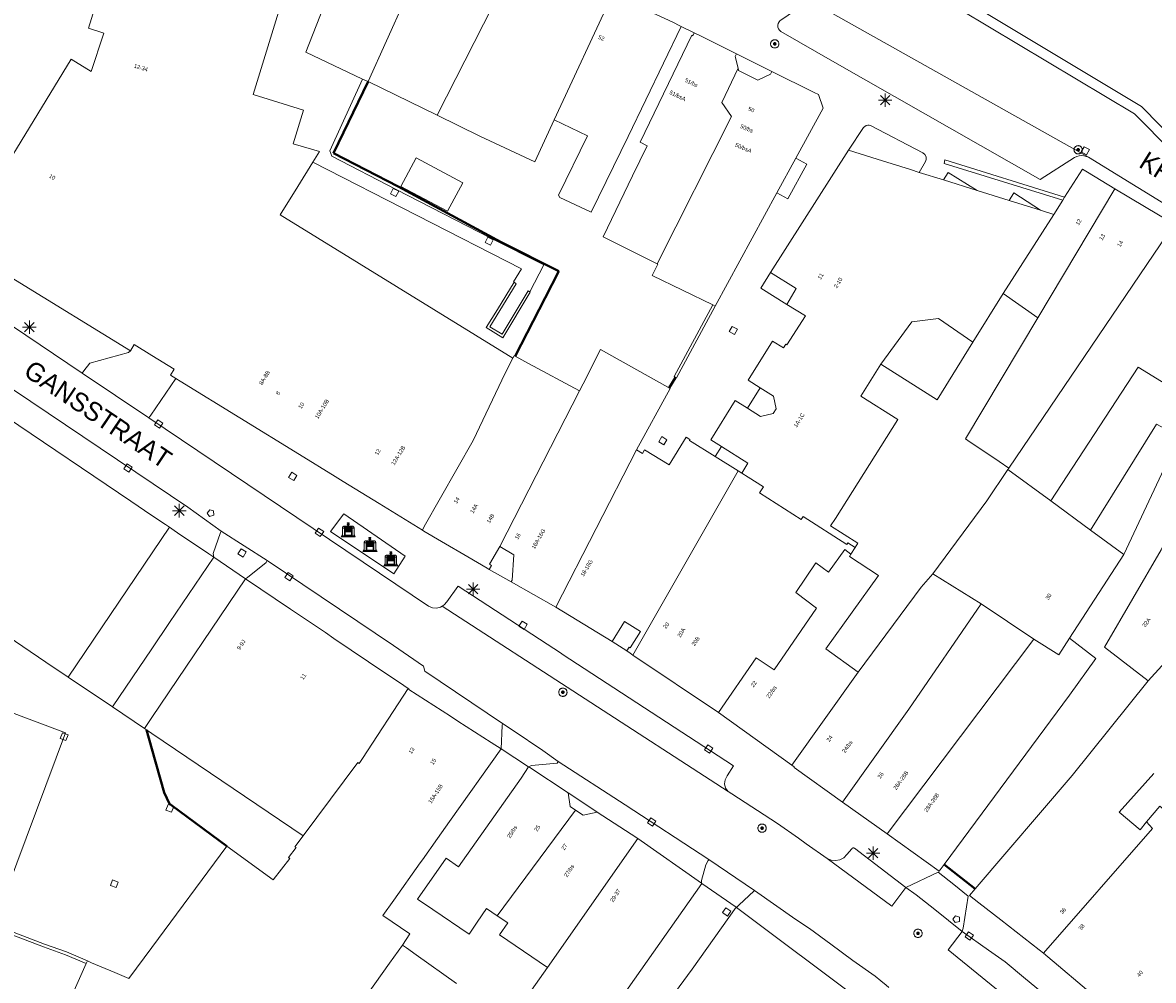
# Model space of a CAD drawing. Header units: metres. Extents: x 135779 to 137489, y 452643 to 455118.
# Tile 452 of 489: x 136990 to 137075, y 454708 to 454779. Entities that reach past the tile are written whole.
import ezdxf
from ezdxf.enums import TextEntityAlignment as Align

# ---------------------------------------------------------------- set-up
doc = ezdxf.new("R2010")
doc.units = ezdxf.units.M
doc.linetypes.add('DGN_Style_4', pattern=[89.853097, 44.898487, -22.449243, 0.056123, -22.449243])
for name, color, linetype, lineweight in [('KTop_BAK_Afval apart plaats', 96, 'Continuous', 13), ('KTop_NAR_Huisnummer (t)', 7, 'Continuous', 13), ('KTop_NAR_Huisnummer tijdelijk (t)', 7, 'Continuous', 13), ('KTop_ORL_Weg_Straatnaam (t)', 7, 'Continuous', 13), ('KTop_PAL_Lichtmast', 40, 'Continuous', 13), ('KTop_PND_Bebouwing op 1e niveau [tachy]', 40, 'Continuous', 13), ('KTop_PND_Grondvlaksituatie van BAG-pand [tachy]', 1, 'Continuous', 13), ('KTop_PND_Pandscheiding', 40, 'Continuous', 13), ('KTop_PUT_Brandkraan of -put', 1, 'Continuous', 13), ('KTop_PUT_Inspectie- of rioolput', 15, 'Continuous', 13), ('KTop_PUT_Kolk', 15, 'Continuous', 13), ('KTop_SHD_Hek (l)', 15, 'DGN_Style_4', 40), ('KTop_SHD_Kademuur', 16, 'Continuous', 13), ('KTop_SHD_Muur', 15, 'Continuous', 13), ('KTop_WGD_Rijbaan_Lokale weg', 251, 'Continuous', 13), ('KTop_WGD_Rijbaan_Lokale weg_toerit', 251, 'Continuous', 13), ('KTop_WGD_Voetpad', 251, 'Continuous', 13)]:
    doc.layers.add(name, color=color, linetype=linetype, lineweight=lineweight)
doc.styles.add('Style-ROVU', font='ROVU.shx')
doc.styles.add('Style-ROVUCURSIEF', font='ROVUCURSIEF.shx')

# ---------------------------------------------------------------- blocks, each defined once
blk = doc.blocks.new('BAK_Afval_apart_plaats')
at = {"layer": 'KTop_BAK_Afval apart plaats'}
for p, q in [((-0.43, 0.141), (-0.425, 0.168)), ((-0.43, 0.118), (-0.43, 0.141)), ((-0.29, 0.118), (-0.43, 0.118)), ((-0.43, 0.118), (-0.43, -0.457)), ((-0.29, 0.118), (-0.43, 0.118)), ((-0.425, 0.168), (-0.416, 0.193)), ((-0.416, 0.193), (-0.403, 0.215)), ((-0.403, 0.215), (-0.384, 0.24)), ((-0.384, 0.24), (-0.364, 0.258)), ((-0.364, 0.258), (-0.342, 0.272)), ((-0.342, 0.272), (0, 0.272)), ((-0.282, 0.167), (-0.29, 0.146)), ((-0.282, 0.167), (-0.29, 0.146)), ((-0.29, 0.146), (-0.29, 0.118)), ((-0.29, 0.146), (-0.29, 0.118)), ((-0.29, -0.429), (-0.29, 0.118)), ((-0.29, 0.118), (-0.29, -0.429)), ((-0.273, 0.186), (-0.282, 0.167)), ((-0.273, 0.186), (-0.282, 0.167)), ((-0.248, 0.217), (-0.273, 0.186)), ((-0.248, 0.217), (-0.273, 0.186)), ((0.248, 0.217), (-0.248, 0.217)), ((0.248, 0.217), (-0.248, 0.217)), ((-0.242, 0.081), (-0.242, 0.153)), ((-0.242, 0.153), (0.242, 0.153)), ((0.242, 0.081), (-0.242, 0.081)), ((-0.242, 0.034), (-0.242, 0.081)), ((-0.242, 0.081), (0.242, 0.081)), ((-0.242, -0.059), (-0.242, 0.034)), ((-0.242, 0.034), (0.242, 0.034)), ((0.242, 0.034), (-0.242, 0.034)), ((-0.073, 0.513), (-0.072, 0.515)), ((-0.073, 0.513), (-0.073, 0.49)), ((-0.072, 0.511), (-0.073, 0.513)), ((-0.072, 0.511), (-0.073, 0.513)), ((-0.073, 0.49), (-0.072, 0.488)), ((-0.073, 0.399), (-0.073, 0.376)), ((-0.072, 0.397), (-0.073, 0.399)), ((-0.073, 0.376), (-0.072, 0.374)), ((-0.072, 0.515), (-0.071, 0.516)), ((-0.07, 0.51), (-0.072, 0.511)), ((-0.07, 0.51), (-0.072, 0.511)), ((-0.072, 0.488), (-0.07, 0.486)), ((-0.07, 0.396), (-0.072, 0.397)), ((-0.072, 0.374), (-0.07, 0.373)), ((-0.071, 0.516), (-0.07, 0.517)), ((-0.07, 0.517), (-0.067, 0.519)), ((-0.069, 0.509), (-0.07, 0.51)), ((-0.069, 0.509), (-0.07, 0.51)), ((-0.07, 0.486), (-0.069, 0.485)), ((-0.069, 0.395), (-0.07, 0.396)), ((-0.07, 0.373), (-0.069, 0.371)), ((-0.066, 0.507), (-0.069, 0.509)), ((-0.066, 0.507), (-0.069, 0.509)), ((-0.069, 0.485), (-0.066, 0.484)), ((-0.066, 0.394), (-0.069, 0.395)), ((-0.069, 0.371), (-0.066, 0.37)), ((-0.067, 0.519), (-0.065, 0.52)), ((-0.063, 0.506), (-0.066, 0.507)), ((-0.063, 0.506), (-0.066, 0.507)), ((-0.066, 0.484), (-0.063, 0.483)), ((-0.063, 0.392), (-0.066, 0.394)), ((-0.066, 0.37), (-0.063, 0.369)), ((-0.065, 0.52), (-0.061, 0.521)), ((-0.059, 0.505), (-0.063, 0.506)), ((-0.059, 0.505), (-0.063, 0.506)), ((-0.063, 0.483), (-0.059, 0.482)), ((-0.059, 0.391), (-0.063, 0.392)), ((-0.063, 0.369), (-0.059, 0.368)), ((-0.061, 0.521), (-0.055, 0.523)), ((-0.054, 0.504), (-0.059, 0.505)), ((-0.054, 0.504), (-0.059, 0.505)), ((-0.059, 0.482), (-0.054, 0.481)), ((-0.054, 0.39), (-0.059, 0.391)), ((-0.059, 0.368), (-0.054, 0.367)), ((-0.055, 0.523), (-0.049, 0.524)), ((-0.048, 0.503), (-0.054, 0.504)), ((-0.048, 0.503), (-0.054, 0.504)), ((-0.054, 0.481), (-0.048, 0.48)), ((-0.048, 0.389), (-0.054, 0.39)), ((-0.054, 0.367), (-0.048, 0.366)), ((-0.049, 0.524), (-0.043, 0.525)), ((-0.043, 0.502), (-0.048, 0.503)), ((-0.043, 0.502), (-0.048, 0.503)), ((-0.048, 0.48), (-0.043, 0.479)), ((-0.043, 0.388), (-0.048, 0.389)), ((-0.048, 0.366), (-0.043, 0.365)), ((-0.043, 0.525), (-0.035, 0.526)), ((-0.036, 0.501), (-0.043, 0.502)), ((-0.036, 0.501), (-0.043, 0.502)), ((-0.043, 0.479), (-0.036, 0.478)), ((-0.036, 0.388), (-0.043, 0.388)), ((-0.043, 0.365), (-0.036, 0.364)), ((-0.03, 0.501), (-0.036, 0.501)), ((-0.03, 0.501), (-0.036, 0.501)), ((-0.036, 0.478), (-0.03, 0.478)), ((-0.03, 0.387), (-0.036, 0.388)), ((-0.036, 0.364), (-0.03, 0.364)), ((-0.035, 0.526), (-0.029, 0.527)), ((-0.021, 0.5), (-0.03, 0.501)), ((-0.021, 0.5), (-0.03, 0.501)), ((-0.03, 0.478), (-0.028, 0.478)), ((-0.021, 0.387), (-0.03, 0.387)), ((-0.03, 0.364), (-0.028, 0.364)), ((-0.029, 0.527), (-0.023, 0.527)), ((-0.028, 0.478), (-0.021, 0.477)), ((-0.028, 0.468), (-0.028, 0.478)), ((-0.028, 0.478), (-0.021, 0.477)), ((-0.028, 0.4), (-0.028, 0.468)), ((-0.028, 0.468), (-0.021, 0.468)), ((-0.021, 0.468), (-0.028, 0.468)), ((-0.021, 0.4), (-0.028, 0.4)), ((-0.028, 0.364), (-0.021, 0.363)), ((-0.028, 0.355), (-0.028, 0.364)), ((-0.028, 0.364), (-0.021, 0.363)), ((-0.028, 0.272), (-0.028, 0.355)), ((-0.028, 0.355), (-0.021, 0.354)), ((-0.021, 0.354), (-0.028, 0.355)), ((0.028, 0.272), (-0.028, 0.272)), ((-0.023, 0.527), (-0.013, 0.528)), ((-0.014, 0.5), (-0.021, 0.5)), ((-0.014, 0.5), (-0.021, 0.5)), ((-0.021, 0.477), (-0.014, 0.477)), ((-0.021, 0.477), (-0.014, 0.477)), ((-0.021, 0.468), (-0.014, 0.468)), ((-0.014, 0.468), (-0.021, 0.468)), ((-0.014, 0.399), (-0.021, 0.4)), ((-0.014, 0.386), (-0.021, 0.387)), ((-0.021, 0.363), (-0.014, 0.363)), ((-0.021, 0.363), (-0.014, 0.363)), ((-0.021, 0.354), (-0.014, 0.354)), ((-0.014, 0.354), (-0.021, 0.354)), ((0, 0.5), (-0.014, 0.5)), ((0, 0.5), (-0.014, 0.5)), ((-0.014, 0.477), (0, 0.477)), ((-0.014, 0.477), (0, 0.477)), ((-0.014, 0.468), (0, 0.468)), ((0, 0.468), (-0.014, 0.468)), ((0, 0.399), (-0.014, 0.399)), ((0, 0.386), (-0.014, 0.386)), ((-0.014, 0.363), (0, 0.363)), ((-0.014, 0.363), (0, 0.363)), ((-0.014, 0.354), (0, 0.354)), ((0, 0.354), (-0.014, 0.354)), ((-0.013, 0.528), (-0.005, 0.528)), ((-0.005, 0.528), (0, 0.528)), ((0, 0.528), (0.005, 0.528)), ((0, 0.5), (0, 0.477)), ((0, 0.477), (0, 0.5)), ((0, 0.477), (0, 0.5)), ((0, 0.5), (0.014, 0.5)), ((0.014, 0.5), (0, 0.5)), ((0.014, 0.477), (0, 0.477)), ((0, 0.477), (0.014, 0.477)), ((0.014, 0.468), (0, 0.468)), ((0, 0.468), (0, 0.399)), ((0, 0.468), (0, 0.399)), ((0.014, 0.468), (0, 0.468)), ((0, 0.399), (0.014, 0.399)), ((0, 0.363), (0, 0.386)), ((0, 0.363), (0, 0.386)), ((0, 0.386), (0.014, 0.386)), ((0.014, 0.363), (0, 0.363)), ((0, 0.363), (0.014, 0.363)), ((0, 0.354), (0.014, 0.354)), ((0, 0.272), (0, 0.354)), ((0, 0.354), (0, 0.272)), ((0.014, 0.354), (0, 0.354)), ((0, 0.272), (0.342, 0.272)), ((0.028, 0.272), (0, 0.272)), ((0, 0.272), (0.028, 0.272)), ((0.005, 0.528), (0.013, 0.528)), ((0.013, 0.528), (0.023, 0.527)), ((0.014, 0.5), (0.021, 0.5)), ((0.021, 0.5), (0.014, 0.5)), ((0.021, 0.477), (0.014, 0.477)), ((0.014, 0.477), (0.021, 0.477)), ((0.021, 0.468), (0.014, 0.468)), ((0.021, 0.468), (0.014, 0.468)), ((0.014, 0.399), (0.021, 0.4)), ((0.014, 0.386), (0.021, 0.387)), ((0.021, 0.363), (0.014, 0.363)), ((0.014, 0.363), (0.021, 0.363)), ((0.014, 0.354), (0.021, 0.354)), ((0.021, 0.354), (0.014, 0.354)), ((0.021, 0.5), (0.03, 0.501)), ((0.03, 0.501), (0.021, 0.5)), ((0.028, 0.478), (0.021, 0.477)), ((0.021, 0.477), (0.028, 0.478)), ((0.021, 0.468), (0.028, 0.468)), ((0.028, 0.468), (0.021, 0.468)), ((0.028, 0.468), (0.021, 0.468)), ((0.021, 0.4), (0.028, 0.4)), ((0.021, 0.387), (0.03, 0.387)), ((0.028, 0.364), (0.021, 0.363)), ((0.021, 0.363), (0.028, 0.364)), ((0.021, 0.354), (0.028, 0.355)), ((0.028, 0.355), (0.021, 0.354)), ((0.023, 0.527), (0.029, 0.527)), ((0.03, 0.478), (0.028, 0.478)), ((0.028, 0.478), (0.028, 0.468)), ((0.028, 0.4), (0.028, 0.468)), ((0.03, 0.364), (0.028, 0.364)), ((0.028, 0.364), (0.028, 0.355)), ((0.028, 0.355), (0.028, 0.272)), ((0.029, 0.527), (0.035, 0.526)), ((0.03, 0.501), (0.036, 0.501)), ((0.036, 0.501), (0.03, 0.501)), ((0.036, 0.478), (0.03, 0.478)), ((0.03, 0.387), (0.036, 0.388)), ((0.036, 0.364), (0.03, 0.364)), ((0.035, 0.526), (0.043, 0.525)), ((0.036, 0.501), (0.043, 0.502)), ((0.043, 0.502), (0.036, 0.501)), ((0.043, 0.479), (0.036, 0.478)), ((0.036, 0.388), (0.043, 0.388)), ((0.043, 0.365), (0.036, 0.364)), ((0.043, 0.525), (0.049, 0.524)), ((0.043, 0.502), (0.048, 0.503)), ((0.048, 0.503), (0.043, 0.502)), ((0.048, 0.48), (0.043, 0.479)), ((0.043, 0.388), (0.048, 0.389)), ((0.048, 0.366), (0.043, 0.365)), ((0.048, 0.503), (0.054, 0.504)), ((0.054, 0.504), (0.048, 0.503)), ((0.054, 0.481), (0.048, 0.48)), ((0.048, 0.389), (0.054, 0.39)), ((0.054, 0.367), (0.048, 0.366)), ((0.049, 0.524), (0.055, 0.523)), ((0.054, 0.504), (0.059, 0.505)), ((0.059, 0.505), (0.054, 0.504)), ((0.059, 0.482), (0.054, 0.481)), ((0.054, 0.39), (0.059, 0.391)), ((0.059, 0.368), (0.054, 0.367)), ((0.055, 0.523), (0.061, 0.521)), ((0.059, 0.505), (0.063, 0.506)), ((0.063, 0.506), (0.059, 0.505)), ((0.063, 0.483), (0.059, 0.482)), ((0.059, 0.391), (0.063, 0.392)), ((0.063, 0.369), (0.059, 0.368)), ((0.061, 0.521), (0.065, 0.52)), ((0.063, 0.506), (0.066, 0.507)), ((0.066, 0.507), (0.063, 0.506)), ((0.066, 0.484), (0.063, 0.483)), ((0.063, 0.392), (0.066, 0.394)), ((0.066, 0.37), (0.063, 0.369)), ((0.065, 0.52), (0.067, 0.519)), ((0.066, 0.507), (0.069, 0.509)), ((0.069, 0.509), (0.066, 0.507)), ((0.069, 0.485), (0.066, 0.484)), ((0.066, 0.394), (0.069, 0.395)), ((0.069, 0.371), (0.066, 0.37)), ((0.067, 0.519), (0.07, 0.517)), ((0.069, 0.509), (0.07, 0.51)), ((0.07, 0.51), (0.069, 0.509)), ((0.07, 0.486), (0.069, 0.485)), ((0.069, 0.395), (0.07, 0.396)), ((0.07, 0.373), (0.069, 0.371)), ((0.07, 0.517), (0.071, 0.516)), ((0.07, 0.51), (0.072, 0.511)), ((0.072, 0.511), (0.07, 0.51)), ((0.072, 0.488), (0.07, 0.486)), ((0.07, 0.396), (0.072, 0.397)), ((0.072, 0.374), (0.07, 0.373)), ((0.071, 0.516), (0.072, 0.515)), ((0.072, 0.515), (0.073, 0.513)), ((0.072, 0.511), (0.073, 0.513)), ((0.073, 0.513), (0.072, 0.511)), ((0.073, 0.49), (0.072, 0.488)), ((0.072, 0.397), (0.073, 0.399)), ((0.073, 0.376), (0.072, 0.374)), ((0.073, 0.513), (0.073, 0.49)), ((0.073, 0.399), (0.073, 0.376)), ((0.242, 0.153), (0.242, 0.081)), ((0.242, 0.081), (0.242, 0.034)), ((0.242, 0.034), (0.242, -0.059)), ((0.273, 0.186), (0.248, 0.217)), ((0.273, 0.186), (0.248, 0.217)), ((0.282, 0.167), (0.273, 0.186)), ((0.282, 0.167), (0.273, 0.186)), ((0.29, 0.146), (0.282, 0.167)), ((0.29, 0.146), (0.282, 0.167)), ((0.29, 0.118), (0.29, 0.146)), ((0.29, 0.118), (0.29, 0.146)), ((0.43, 0.118), (0.29, 0.118)), ((0.29, 0.118), (0.29, -0.429)), ((0.43, 0.118), (0.29, 0.118)), ((0.29, -0.429), (0.29, 0.118)), ((0.342, 0.272), (0.364, 0.258)), ((0.364, 0.258), (0.384, 0.24)), ((0.384, 0.24), (0.403, 0.215)), ((0.403, 0.215), (0.416, 0.193)), ((0.416, 0.193), (0.425, 0.168)), ((0.425, 0.168), (0.43, 0.141)), ((0.43, 0.141), (0.43, 0.118)), ((0.43, -0.457), (0.43, 0.118)), ((-0.528, -0.528), (-0.43, -0.332)), ((0.528, -0.528), (-0.528, -0.528)), ((-0.43, -0.332), (-0.43, -0.457)), ((-0.43, -0.457), (0.43, -0.457)), ((-0.43, -0.457), (0.43, -0.457)), ((0.29, -0.429), (-0.29, -0.429)), ((-0.29, -0.429), (0.29, -0.429)), ((0.242, -0.059), (-0.242, -0.059)), ((-0.242, -0.059), (-0.242, -0.092)), ((0.242, -0.059), (-0.242, -0.059)), ((-0.242, -0.092), (0.242, -0.092)), ((-0.242, -0.11), (-0.242, -0.092)), ((-0.242, -0.092), (0.242, -0.092)), ((0.242, -0.11), (-0.242, -0.11)), ((0.242, -0.11), (-0.242, -0.11)), ((-0.242, -0.147), (0.242, -0.147)), ((-0.242, -0.41), (-0.242, -0.147)), ((0.242, -0.41), (-0.242, -0.41)), ((0.242, -0.11), (0.242, -0.059)), ((0.242, -0.092), (0.242, -0.11)), ((0.242, -0.092), (0.242, -0.11)), ((0.242, -0.147), (0.242, -0.41)), ((0.43, -0.457), (0.43, -0.332)), ((0.43, -0.332), (0.528, -0.528))]:
    blk.add_line(p, q, dxfattribs=at)
at = {"layer": 'KTop_BAK_Afval apart plaats', "flags": 128}
blk.add_lwpolyline([(0.029, 0.413), (0.035, 0.412), (0.043, 0.411), (0.049, 0.41), (0.055, 0.409), (0.061, 0.407), (0.065, 0.406), (0.067, 0.405), (0.07, 0.403), (0.071, 0.402), (0.072, 0.401), (0.073, 0.399), (0.072, 0.397), (0.07, 0.396), (0.069, 0.395), (0.066, 0.394), (0.063, 0.392), (0.059, 0.391), (0.054, 0.39), (0.048, 0.389), (0.043, 0.388), (0.036, 0.388), (0.03, 0.387), (0.021, 0.387), (0.014, 0.386), (0, 0.386), (-0.014, 0.386), (-0.021, 0.387), (-0.03, 0.387), (-0.036, 0.388), (-0.043, 0.388), (-0.048, 0.389), (-0.054, 0.39), (-0.059, 0.391), (-0.063, 0.392), (-0.066, 0.394), (-0.069, 0.395), (-0.07, 0.396), (-0.072, 0.397), (-0.073, 0.399), (-0.072, 0.401), (-0.071, 0.402), (-0.07, 0.403), (-0.067, 0.405), (-0.065, 0.406), (-0.061, 0.407), (-0.055, 0.409), (-0.049, 0.41), (-0.043, 0.411), (-0.035, 0.412), (-0.029, 0.413), (-0.028, 0.413), (-0.028, 0.4), (-0.021, 0.4), (-0.014, 0.399), (0, 0.399), (0.014, 0.399), (0.021, 0.4), (0.028, 0.4), (0.028, 0.413), (0.029, 0.413), (0.028, 0.413)], dxfattribs=at)
at = {"layer": 'KTop_BAK_Afval apart plaats'}
for p in [(0, 0), (-0.43, -0.457)]:
    blk.add_point(p, dxfattribs=at)
blk = doc.blocks.new('PAL_Lichtmast')
at = {"layer": 'KTop_PAL_Lichtmast'}
for p, q in [((-0.354, -0.354), (0.354, 0.354)), ((0.354, -0.354), (-0.354, 0.354)), ((0, -0.5), (0, 0.5)), ((-0.5, 0), (0.5, 0))]:
    blk.add_line(p, q, dxfattribs=at)
blk = doc.blocks.new('PUT_Kolk')
at = {"layer": 'KTop_PUT_Kolk', "flags": 128}
blk.add_lwpolyline([(0.225, -0.225), (0.225, 0.225), (-0.225, 0.225), (-0.225, -0.225), (0.225, -0.225)], dxfattribs=at)
blk = doc.blocks.new('PUT_Brandkraan_of_-put')
at = {"layer": 'KTop_PUT_Brandkraan of -put'}
for p, q in [((-0.25, 0.034), (0, 0.25)), ((-0.158, -0.25), (-0.25, 0.034)), ((0, 0.25), (0.25, 0.033)), ((0.25, 0.033), (0.158, -0.25)), ((0.158, -0.25), (-0.158, -0.25))]:
    blk.add_line(p, q, dxfattribs=at)
blk = doc.blocks.new('PUT_Inspectie-_of_rioolput')
at = {"layer": 'KTop_PUT_Inspectie- of rioolput', "flags": 128}
for points in [[(0.31, 0), (0.308, 0.032), (0.303, 0.064), (0.294, 0.095), (0.283, 0.126), (0.268, 0.155), (0.25, 0.182), (0.23, 0.207), (0.207, 0.23), (0.182, 0.25), (0.154, 0.268), (0.126, 0.283), (0.095, 0.294), (0.064, 0.303), (0.032, 0.308), (0, 0.309), (-0.032, 0.308), (-0.064, 0.303), (-0.096, 0.294), (-0.126, 0.283), (-0.155, 0.268), (-0.182, 0.25), (-0.207, 0.23), (-0.23, 0.207), (-0.25, 0.182), (-0.268, 0.154), (-0.283, 0.126), (-0.294, 0.095), (-0.303, 0.064), (-0.308, 0.032), (-0.309, 0), (-0.308, -0.032), (-0.303, -0.064), (-0.294, -0.096), (-0.283, -0.126), (-0.268, -0.155), (-0.25, -0.182), (-0.23, -0.207), (-0.207, -0.23), (-0.182, -0.25), (-0.155, -0.268), (-0.126, -0.283), (-0.096, -0.294), (-0.064, -0.303), (-0.032, -0.308), (0, -0.309), (0.032, -0.308), (0.064, -0.303), (0.095, -0.294), (0.126, -0.283), (0.155, -0.268), (0.182, -0.25), (0.207, -0.23), (0.23, -0.207), (0.25, -0.182), (0.268, -0.155), (0.283, -0.126), (0.294, -0.096), (0.303, -0.064), (0.308, -0.032), (0.31, 0)], [(0.095, 0), (0.094, 0.009), (0.092, 0.019), (0.09, 0.029), (0.086, 0.038), (0.082, 0.047), (0.076, 0.055), (0.07, 0.063), (0.063, 0.07), (0.055, 0.076), (0.047, 0.082), (0.038, 0.086), (0.029, 0.09), (0.019, 0.092), (0.009, 0.094), (0, 0.094), (-0.01, 0.094), (-0.02, 0.092), (-0.029, 0.09), (-0.039, 0.086), (-0.048, 0.082), (-0.056, 0.076), (-0.064, 0.07), (-0.071, 0.063), (-0.077, 0.055), (-0.082, 0.047), (-0.087, 0.038), (-0.09, 0.029), (-0.093, 0.019), (-0.094, 0.009), (-0.095, 0), (-0.094, -0.01), (-0.093, -0.02), (-0.09, -0.029), (-0.087, -0.039), (-0.082, -0.048), (-0.077, -0.056), (-0.071, -0.064), (-0.064, -0.071), (-0.056, -0.077), (-0.047, -0.082), (-0.039, -0.087), (-0.029, -0.09), (-0.02, -0.093), (-0.01, -0.094), (0, -0.095), (0.009, -0.094), (0.019, -0.093), (0.029, -0.09), (0.038, -0.087), (0.047, -0.082), (0.055, -0.077), (0.063, -0.071), (0.07, -0.064), (0.076, -0.056), (0.082, -0.047), (0.086, -0.039), (0.09, -0.029), (0.092, -0.02), (0.094, -0.01), (0.095, 0)], [(0.035, 0), (0.034, 0.003), (0.034, 0.007), (0.033, 0.01), (0.031, 0.014), (0.03, 0.017), (0.028, 0.02), (0.026, 0.023), (0.023, 0.026), (0.02, 0.028), (0.017, 0.03), (0.014, 0.031), (0.01, 0.033), (0.007, 0.034), (0.003, 0.034), (0, 0.034), (-0.004, 0.034), (-0.007, 0.034), (-0.011, 0.033), (-0.014, 0.031), (-0.018, 0.03), (-0.021, 0.028), (-0.023, 0.026), (-0.026, 0.023), (-0.028, 0.02), (-0.03, 0.017), (-0.032, 0.014), (-0.033, 0.01), (-0.034, 0.007), (-0.035, 0.003), (-0.035, 0), (-0.035, -0.004), (-0.034, -0.007), (-0.033, -0.011), (-0.032, -0.014), (-0.03, -0.018), (-0.028, -0.021), (-0.026, -0.023), (-0.023, -0.026), (-0.021, -0.028), (-0.017, -0.03), (-0.014, -0.032), (-0.011, -0.033), (-0.007, -0.034), (-0.004, -0.035), (0, -0.035), (0.003, -0.035), (0.007, -0.034), (0.01, -0.033), (0.014, -0.032), (0.017, -0.03), (0.02, -0.028), (0.023, -0.026), (0.026, -0.023), (0.028, -0.021), (0.03, -0.017), (0.031, -0.014), (0.033, -0.011), (0.034, -0.007), (0.034, -0.004), (0.035, 0)], [(0.01, 0.02), (0.007, 0.02), (0.005, 0.021), (0.003, 0.022), (0.001, 0.022), (-0.001, 0.022), (-0.004, 0.022), (-0.006, 0.021), (-0.008, 0.02), (-0.01, 0.019), (-0.012, 0.018), (-0.014, 0.017), (-0.016, 0.015), (-0.017, 0.013), (-0.019, 0.012), (-0.02, 0.009), (-0.021, 0.007), (-0.022, 0.005), (-0.022, 0.003), (-0.022, 0.001), (-0.022, -0.001), (-0.022, -0.004), (-0.022, -0.006), (-0.021, -0.008), (-0.02, -0.01), (-0.019, -0.012), (-0.017, -0.014), (-0.016, -0.016), (-0.014, -0.017), (-0.012, -0.019), (-0.01, -0.02), (-0.008, -0.021), (-0.006, -0.022), (-0.003, -0.022), (-0.001, -0.022), (0.001, -0.022), (0.003, -0.022), (0.005, -0.022), (0.008, -0.021), (0.01, -0.02), (0.012, -0.019), (0.014, -0.017), (0.015, -0.016), (0.017, -0.014), (0.018, -0.012), (0.02, -0.01), (0.02, -0.008), (0.021, -0.006), (0.022, -0.003), (0.022, -0.001), (0.022, 0.001), (0.022, 0.003), (0.021, 0.005), (0.02, 0.008), (0.019, 0.01), (0.018, 0.012), (0.017, 0.014), (0.015, 0.015), (0.013, 0.017), (0.012, 0.018), (0.01, 0.02)]]:
    blk.add_lwpolyline(points, dxfattribs=at)

msp = doc.modelspace()

# ---------------------------------------------------------------- linework, layer by layer
at = {"layer": 'KTop_PND_Bebouwing op 1e niveau [tachy]', "flags": 128}
msp.add_lwpolyline([(137016.182, 454731.444), (137013.593, 454733.191), (137012.96, 454733.619), (137010.363, 454735.372), (137007.003, 454737.64), (137004.624, 454739.247), (137001.328, 454734.367), (137000, 454732.405), (136997.066, 454728.07), (136999.45, 454726.457), (136999.595, 454726.359), (137000, 454726.086), (137011.304, 454718.454), (137015.373, 454723.923), (137015.485, 454723.836), (137015.73, 454724.214), (137019.13, 454729.453), (137018.811, 454729.669), (137016.182, 454731.444)], dxfattribs=at)
at = {"layer": 'KTop_PND_Grondvlaksituatie van BAG-pand [tachy]', "flags": 128}
for points in [[(137012.02, 454768.736), (137012.511, 454769.525), (137010.546, 454770.118), (137011.335, 454772.62), (137007.563, 454773.786), (137011.753, 454787.413), (137012.656, 454790.319), (137000.047, 454794.204), (137000, 454794.062), (136999.2, 454791.649), (136998.329, 454791.914), (136998.3, 454791.818), (136995.199, 454781.615), (136996.081, 454781.33), (136995.279, 454778.738), (136996.416, 454778.379), (136996.39, 454778.303), (136995.465, 454775.509), (136993.972, 454776.422), (136985.507, 454762.589), (136989.816, 454759.934), (136998.415, 454754.652)], [(137021.637, 454786.93), (137016.222, 454789.022), (137011.501, 454776.948), (137015.738, 454774.942)], [(137039.53, 454778.866), (137039.42, 454778.92), (137039.42, 454778.93), (137038.89, 454779.18), (137034.391, 454781.29)], [(137030.039, 454771.901), (137032.528, 454770.709), (137030.362, 454766.276), (137030.459, 454766.099), (137032.755, 454765.022), (137032.804, 454764.999), (137034.468, 454768.415), (137035.56, 454770.656), (137039.53, 454778.866)], [(137040.488, 454778.39), (137040.386, 454778.183), (137040.323, 454778.214), (137036.45, 454770.223), (137036.99, 454769.961), (137035.897, 454767.708), (137033.69, 454763.16), (137037.734, 454761.153)], [(137043.65, 454776.82), (137040.949, 454778.161), (137040.488, 454778.39)], [(137043.764, 454775.745), (137043.56, 454776.63), (137043.65, 454776.82)], [(137046.28, 454775.51), (137046.18, 454775.31), (137045.25, 454774.85), (137043.8, 454775.59), (137043.764, 454775.745)], [(137015.738, 454774.942), (137016.145, 454774.75)], [(137016.145, 454774.75), (137021.303, 454772.246)], [(137048.083, 454769.04), (137050.12, 454772.77), (137049.78, 454773.78), (137049.45, 454773.94), (137046.28, 454775.51)], [(137021.303, 454772.246), (137024.5, 454770.69), (137028.59, 454768.77), (137030.039, 454771.901)], [(137019.741, 454769.062), (137018.602, 454766.934), (137022.082, 454765.071), (137023.222, 454767.201), (137019.741, 454769.062)], [(137052, 454769.63), (137046.192, 454760.491)], [(137046.67, 454766.451), (137048.083, 454769.04)], [(137057.288, 454767.978), (137056.627, 454768.184), (137054.149, 454768.958), (137052, 454769.63)], [(137026.939, 454754.109), (137009.578, 454764.812), (137010.896, 454766.93), (137012.02, 454768.736)], [(137059.092, 454767.414), (137057.288, 454767.978)], [(137071.887, 454766.753), (137069.848, 454767.989), (137069.48, 454768.21), (137068.147, 454766.121)], [(137061.607, 454766.628), (137059.092, 454767.414)], [(137042.05, 454757.99), (137046.67, 454766.451)], [(137064.014, 454765.876), (137061.607, 454766.628)], [(137076.319, 454764.099), (137071.887, 454766.753)], [(137066.343, 454765.148), (137064.014, 454765.876)], [(137068.002, 454765.893), (137067.33, 454764.84)], [(137068.002, 454765.893), (137068.147, 454766.121)], [(137067.33, 454764.84), (137066.343, 454765.148)], [(137037.734, 454761.153), (137037.775, 454761.133), (137037.36, 454760.267), (137041.874, 454758.086)], [(137046.192, 454760.491), (137048.091, 454759.311), (137047.412, 454758.109)], [(137067.12, 454743.455), (137071.989, 454750.926), (137073.624, 454753.435), (137077.433, 454751.085), (137082.956, 454759.554)], [(137061.287, 454755.293), (137063.545, 454758.923)], [(137063.545, 454758.923), (137066.136, 454757.119)], [(137042.05, 454757.99), (137041.874, 454758.086)], [(137047.412, 454758.109), (137048.789, 454757.265), (137047.416, 454755.102), (137047.323, 454755.16), (137047.148, 454754.88), (137046.342, 454755.383), (137044.516, 454752.457), (137045.42, 454751.886)], [(137084.431, 454758.59), (137081.488, 454753.821), (137075.349, 454739.795), (137071.113, 454732.521), (137074.38, 454730.024)], [(137001.309, 454741.485), (137001.021, 454741.68), (137000, 454742.37), (136998.424, 454743.434), (136989.148, 454749.698), (136986.355, 454751.585), (136983.762, 454753.337), (136983.119, 454753.771), (136980.846, 454755.306), (136980.527, 454755.522), (136979.357, 454756.313), (136977.91, 454757.294), (136977.837, 454757.186), (136977.704, 454757.275)], [(137066.136, 454757.119), (137060.744, 454748.086), (137060.927, 454747.962), (137063.247, 454746.394), (137063.977, 454745.901)], [(136998.415, 454754.652), (136998.694, 454755.119), (137000, 454754.318), (137001.673, 454753.291), (137001.39, 454752.831), (137001.788, 454752.586)], [(137038.626, 454751.882), (137038.524, 454751.936), (137033.501, 454754.765), (137032.196, 454752.186), (137031.926, 454751.659)], [(137054.425, 454753.651), (137058.62, 454751.005), (137061.287, 454755.293)], [(137031.926, 454751.659), (137028.122, 454753.717), (137027.116, 454754.246), (137027.053, 454754.279), (137026.939, 454754.109)], [(137052.508, 454739.982), (137052.701, 454740.287), (137050.659, 454741.581), (137051.031, 454742.149), (137055.683, 454749.524), (137052.921, 454751.266), (137054.425, 454753.651)], [(137001.788, 454752.586), (137002.122, 454752.38), (137011.021, 454746.91), (137013.693, 454745.267), (137014.294, 454744.898), (137016.963, 454743.258), (137020.203, 454741.266)], [(137036.193, 454747.271), (137038.705, 454751.84), (137038.626, 454751.882)], [(137045.42, 454751.886), (137046.4, 454751.266), (137046.611, 454750.33), (137046.391, 454749.984), (137045.444, 454749.764), (137044.459, 454750.377)], [(137044.459, 454750.377), (137043.559, 454750.937), (137041.738, 454748.011), (137042.523, 454747.518)], [(137072.56, 454739.462), (137076.701, 454748.255), (137074.995, 454749.168), (137070.088, 454741.277)], [(137042.063, 454746.762), (137040.128, 454747.969), (137040.171, 454748.037), (137039.885, 454748.214), (137038.623, 454746.137), (137036.791, 454747.254), (137036.621, 454747.001), (137036.193, 454747.271)], [(136973.258, 454747.637), (136972.008, 454744.995), (136973.251, 454744.155), (136988.094, 454734.125), (136992.096, 454731.424), (136993.761, 454730.3)], [(137042.523, 454747.518), (137044.5, 454746.277), (137044.035, 454745.533)], [(137043.767, 454745.7), (137042.063, 454746.762)], [(137044.035, 454745.533), (137043.767, 454745.7)], [(137063.914, 454745.808), (137062.347, 454743.468), (137058.299, 454738.011)], [(137063.977, 454745.901), (137063.914, 454745.808)], [(137070.088, 454741.277), (137067.12, 454743.455)], [(137004.624, 454739.247), (137004.257, 454739.495), (137001.918, 454741.074), (137001.66, 454741.248), (137001.309, 454741.485)], [(137020.203, 454741.266), (137020.31, 454741.2), (137021.617, 454740.433), (137023.599, 454739.27), (137025.028, 454738.419), (137025.188, 454738.324)], [(137025.188, 454738.324), (137025.371, 454738.634), (137025.207, 454738.731), (137025.984, 454740.049)], [(137025.984, 454740.049), (137027.035, 454739.429), (137026.894, 454737.527), (137026.839, 454737.405)], [(137052.743, 454730.67), (137050.315, 454732.398), (137054.26, 454737.881), (137052.081, 454739.305), (137052.186, 454739.471)], [(137052.186, 454739.471), (137052.508, 454739.982)], [(137068.499, 454733.197), (137072.56, 454739.462)], [(136993.761, 454730.3), (136997.066, 454728.07), (137000, 454732.405), (137001.328, 454734.367), (137004.624, 454739.247)], [(137007.003, 454737.64), (137000, 454727.271), (136999.45, 454726.457), (136999.595, 454726.359), (137000, 454726.086), (137011.304, 454718.454)], [(137019.13, 454729.453), (137018.811, 454729.669), (137016.182, 454731.444), (137013.593, 454733.191), (137012.96, 454733.619), (137010.363, 454735.372), (137007.003, 454737.64)], [(137058.299, 454738.011), (137057.429, 454737.012), (137052.743, 454730.67)], [(137026.839, 454737.405), (137030.16, 454735.525)], [(137030.16, 454735.525), (137034.37, 454732.951)], [(137034.37, 454732.951), (137035.277, 454734.439), (137036.472, 454733.71), (137035.722, 454732.48), (137035.628, 454732.538), (137035.45, 454732.249)], [(137059.14, 454716.31), (137068.505, 454728.939), (137070.477, 454731.685), (137068.499, 454733.197)], [(137035.45, 454732.249), (137035.718, 454732.079), (137035.916, 454731.946)], [(137035.916, 454731.946), (137042.296, 454727.665)], [(137074.38, 454730.024), (137068.71, 454722.946), (137061.466, 454714.493)], [(137026.07, 454724.95), (137025.328, 454725.426), (137022.848, 454727.017), (137022.297, 454727.373), (137019.194, 454729.362), (137019.217, 454729.395), (137019.13, 454729.453)], [(137042.296, 454727.665), (137047.791, 454723.715)], [(137018.72, 454710.29), (137019.257, 454711.131), (137017.254, 454712.51), (137018.062, 454713.65), (137020.029, 454716.426), (137020.2, 454716.668), (137021.324, 454718.253), (137022.224, 454719.523), (137026.07, 454724.95)], [(137028.13, 454723.6), (137027.58, 454722.76), (137022.886, 454716.138), (137021.985, 454716.777), (137019.822, 454713.725), (137020.969, 454712.945), (137023.682, 454711.1), (137024.292, 454711.997), (137024.989, 454713.022), (137025.782, 454712.483)], [(137031.082, 454721.659), (137028.223, 454723.539), (137028.13, 454723.6)], [(137047.791, 454723.715), (137047.962, 454723.592), (137047.958, 454723.55), (137051.567, 454720.958)], [(137074.268, 454719.496), (137073.774, 454718.907), (137072.219, 454720.212), (137074.803, 454723.097)], [(137031.63, 454720.371), (137031.233, 454720.631), (137031.082, 454721.659)], [(137051.567, 454720.958), (137054.886, 454718.592)], [(137033.258, 454720.221), (137032.195, 454720), (137031.63, 454720.371)], [(137036.274, 454718.25), (137035.79, 454718.57), (137033.258, 454720.221)], [(137081.36, 454712.48), (137078.515, 454714.861), (137077.722, 454715.526), (137079.243, 454717.318), (137075.252, 454720.669), (137074.268, 454719.496)], [(137011.304, 454718.454), (137010.688, 454717.626), (137010.768, 454717.566), (137010.197, 454716.819), (137010.293, 454716.747), (137009.055, 454715.153), (137005.603, 454717.683), (137000, 454710.106), (136998.288, 454707.791), (136997.242, 454708.236), (136995.507, 454708.975), (136995.192, 454709.109)], [(137041.033, 454714.909), (137036.274, 454718.25)], [(137054.886, 454718.592), (137058.776, 454715.819), (137059.14, 454716.31)], [(137026.734, 454704.636), (137029.337, 454702.786), (137031.481, 454701.27), (137041.06, 454714.89)], [(137041.06, 454714.89), (137041.033, 454714.909)], [(137061.466, 454714.493), (137061.037, 454713.993), (137061.745, 454713.442), (137063.386, 454712.166), (137066.238, 454709.947), (137066.558, 454709.678)], [(137043.62, 454713.13), (137040.344, 454708.49), (137034.87, 454701.051)], [(137043.658, 454713.102), (137043.62, 454713.13)], [(137054.82, 454704.73), (137053.18, 454705.96), (137043.658, 454713.102)], [(137025.782, 454712.483), (137026.576, 454711.942), (137025.968, 454711.048), (137029.53, 454708.623)], [(137022.739, 454707.424), (137019.746, 454709.565), (137019.015, 454710.082), (137018.72, 454710.29)], [(137005.41, 454691.62), (137002.86, 454694.03), (137000, 454696.715), (136992.72, 454703.55), (136995.103, 454708.908)], [(136995.103, 454708.908), (136995.192, 454709.109)], [(137066.558, 454709.678), (137070.585, 454706.3), (137073.576, 454703.79)], [(137029.53, 454708.623), (137026.734, 454704.636)]]:
    msp.add_lwpolyline(points, dxfattribs=at)
at = {"layer": 'KTop_PND_Pandscheiding', "flags": 128}
for points in [[(137016.145, 454774.75), (137021.637, 454786.93)], [(137027.53, 454784.495), (137021.303, 454772.246)], [(137030.039, 454771.901), (137034.391, 454781.29)], [(137037.734, 454761.153), (137043.265, 454772.153), (137042.555, 454773.195), (137043.764, 454775.745)], [(137066.136, 454757.119), (137071.887, 454766.753)], [(137067.33, 454764.84), (137063.545, 454758.923)], [(137076.319, 454764.099), (137063.977, 454745.901)], [(137061.287, 454755.293), (137058.718, 454757.058), (137056.738, 454756.828), (137054.425, 454753.651)], [(137020.203, 454741.266), (137020.333, 454741.535), (137023.989, 454747.954), (137026.382, 454752.978), (137026.939, 454754.109)], [(137025.984, 454740.049), (137031.926, 454751.659)], [(137036.193, 454747.271), (137030.16, 454735.525)], [(137035.916, 454731.946), (137043.767, 454745.7)], [(137052.508, 454739.982), (137051.962, 454740.326), (137051.883, 454740.203), (137048.616, 454742.283), (137048.469, 454742.07), (137045.364, 454744.048), (137045.657, 454744.514), (137044.525, 454745.227), (137044.035, 454745.533)], [(137067.12, 454743.455), (137063.914, 454745.808)], [(137001.309, 454741.485), (136993.761, 454730.3)], [(137072.56, 454739.462), (137070.088, 454741.277)], [(137042.296, 454727.665), (137045.126, 454731.745), (137046.467, 454730.848), (137049.617, 454735.45), (137048.069, 454736.618), (137049.568, 454738.83), (137050.507, 454738.119), (137051.727, 454739.822), (137052.186, 454739.471)], [(137058.299, 454738.011), (137061.91, 454735.756)], [(137080.273, 454736.487), (137074.38, 454730.024)], [(137061.91, 454735.756), (137056.512, 454727.904), (137051.567, 454720.958)], [(137061.91, 454735.756), (137065.852, 454733.128)], [(137054.886, 454718.592), (137065.852, 454733.128)], [(137065.852, 454733.128), (137067.7, 454731.964), (137068.499, 454733.197)], [(137052.743, 454730.67), (137047.791, 454723.715)], [(137019.13, 454729.453), (137015.73, 454724.214), (137015.485, 454723.836), (137015.373, 454723.923), (137011.304, 454718.454)], [(137031.63, 454720.371), (137025.782, 454712.483)], [(137074.268, 454719.496), (137074.717, 454718.984), (137066.558, 454709.678)], [(137036.274, 454718.25), (137029.53, 454708.623)], [(137018.72, 454710.29), (137017.75, 454708.94), (137015.548, 454705.845)]]:
    msp.add_lwpolyline(points, dxfattribs=at)
at = {"layer": 'KTop_SHD_Hek (l)', "flags": 128}
for points in [[(137013.564, 454769.414), (137016.145, 454774.75)], [(137013.564, 454769.414), (137018.402, 454766.932), (137026.078, 454762.758), (137030.384, 454760.593), (137029.366, 454758.618), (137027.116, 454754.246)], [(137039.088, 454752.676), (137038.626, 454751.882)], [(136999.595, 454726.359), (137000, 454724.942)], [(137000, 454724.942), (137000.932, 454721.681), (137001.318, 454720.834), (137001.496, 454720.703)], [(137001.496, 454720.703), (137005.603, 454717.683)], [(137059.14, 454716.31), (137061.466, 454714.493)]]:
    msp.add_lwpolyline(points, dxfattribs=at)
at = {"layer": 'KTop_SHD_Kademuur', "flags": 128}
for points in [[(137076.67, 454770.06), (137073.88, 454772.89), (137054.468, 454784.566)], [(137054.244, 454783.807), (137056.049, 454782.732), (137073.35, 454772.34), (137076.15, 454769.53)]]:
    msp.add_lwpolyline(points, dxfattribs=at)
at = {"layer": 'KTop_SHD_Muur', "flags": 128}
for points in [[(137068.147, 454766.121), (137059.2, 454768.91), (137059.14, 454768.65), (137068.002, 454765.893)], [(137027.041, 454759.772), (137025.803, 454757.752), (137024.969, 454756.391), (137026.212, 454755.636), (137028.257, 454759.034), (137028.208, 454759.063)], [(137028.208, 454759.063), (137028.086, 454759.137), (137026.144, 454755.911), (137025.244, 454756.458), (137027.211, 454759.668), (137027.041, 454759.772)], [(137041.874, 454758.086), (137038.991, 454752.728), (137039.088, 454752.676)], [(137039.088, 454752.676), (137039.167, 454752.633), (137042.05, 454757.99)], [(136995.192, 454709.109), (136993.623, 454709.778), (136991.982, 454710.368), (136984.855, 454713.089), (136984.352, 454711.772), (136983.062, 454712.188), (136983.175, 454712.506), (136983.072, 454712.545), (136984.556, 454716.509)], [(136995.103, 454708.908), (136993.549, 454709.571), (136991.906, 454710.162), (136984.982, 454712.805), (136984.482, 454711.495), (136982.527, 454712.128), (136976.75, 454714.16)]]:
    msp.add_lwpolyline(points, dxfattribs=at)
at = {"layer": 'KTop_WGD_Rijbaan_Lokale weg', "flags": 128}
for points in [[(137069.931, 454769.101), (137049.398, 454780.633), (137049.138, 454780.779)], [(137069.931, 454769.101), (137081.293, 454762.128)], [(136994.798, 454752.983), (136985.286, 454759.383)], [(136983.112, 454756.137), (137002.678, 454742.996), (137005.181, 454741.196)], [(136994.798, 454752.983), (136999.765, 454749.641)], [(137021.678, 454735.59), (137021.56, 454735.517), (137021.258, 454735.443), (137020.947, 454735.466), (137020.659, 454735.583), (136999.765, 454749.641)], [(137008.616, 454739.005), (137005.181, 454741.196)], [(137008.616, 454739.005), (137018.046, 454732.648), (137020.278, 454731.11), (137020.39, 454730.737), (137026.168, 454726.833)], [(137021.678, 454735.59), (137043.027, 454721.747)], [(137030.347, 454724.001), (137029.197, 454724.818), (137026.981, 454726.311), (137026.168, 454726.833)], [(137030.347, 454724.001), (137035.329, 454720.755), (137041.575, 454716.685)], [(137050.41, 454716.745), (137048.858, 454717.848), (137048.857, 454717.848), (137048.27, 454718.265), (137046.719, 454719.366), (137043.304, 454721.582), (137043.027, 454721.747)], [(137044.995, 454714.358), (137041.575, 454716.685)], [(137050.41, 454716.745), (137055.257, 454713.19), (137056.299, 454714.58)], [(137044.995, 454714.358), (137048.084, 454712.202), (137049.087, 454711.528), (137050.7, 454710.358), (137052.345, 454709.147), (137054.006, 454707.98), (137054.433, 454707.62), (137054.823, 454707.292), (137055.014, 454707.131)], [(137056.299, 454714.58), (137057.051, 454714.041), (137058.45, 454712.94), (137060.498, 454711.309)], [(137060.498, 454711.309), (137059.456, 454709.947), (137077.242, 454695.461)]]:
    msp.add_lwpolyline(points, dxfattribs=at)
at = {"layer": 'KTop_WGD_Rijbaan_Lokale weg_toerit', "flags": 128}
for points in [[(137004.624, 454739.247), (137007.003, 454737.64)], [(137026.07, 454724.95), (137028.13, 454723.6)]]:
    msp.add_lwpolyline(points, dxfattribs=at)
at = {"layer": 'KTop_WGD_Voetpad', "flags": 128}
for points in [[(137048.852, 454780.623), (137047.039, 454779.389), (137046.92, 454779.32), (137046.824, 454779.221), (137046.759, 454779.099), (137046.729, 454778.965), (137046.737, 454778.827), (137046.783, 454778.697), (137046.861, 454778.584), (137046.968, 454778.497), (137050.993, 454776.186), (137066.31, 454767.44), (137068.881, 454769.081), (137069.056, 454769.159), (137069.241, 454769.211), (137069.406, 454769.23), (137069.571, 454769.221), (137069.756, 454769.175), (137069.931, 454769.101)], [(137039.53, 454778.866), (137040.488, 454778.39)], [(137043.65, 454776.82), (137044.155, 454776.569), (137046.28, 454775.51)], [(137028.208, 454759.063), (137029.273, 454761.064), (137025.297, 454763.072), (137018.241, 454766.699), (137013.427, 454769.193), (137013.289, 454769.593), (137015.738, 454774.942)], [(137052, 454769.63), (137053.131, 454771.321), (137053.229, 454771.405), (137053.341, 454771.471), (137053.444, 454771.504), (137053.551, 454771.511), (137053.655, 454771.487), (137057.571, 454769.431), (137057.716, 454769.309), (137057.799, 454769.138), (137057.805, 454768.949), (137057.751, 454768.801), (137057.288, 454767.978)], [(137048.083, 454769.04), (137048.893, 454768.598), (137047.48, 454766.009), (137046.67, 454766.451)], [(137012.02, 454768.736), (137027.61, 454760.777), (137026.993, 454759.802), (137027.041, 454759.772)], [(137059.092, 454767.414), (137059.441, 454767.961), (137061.607, 454766.628)], [(137064.014, 454765.876), (137064.351, 454766.441), (137066.343, 454765.148)], [(137047.412, 454758.109), (137045.461, 454759.341), (137046.192, 454760.491)], [(136998.415, 454754.652), (136998.248, 454754.529), (136995.371, 454753.728), (136994.937, 454753.165), (136994.798, 454752.983)], [(136999.765, 454749.641), (136999.916, 454749.861), (137001.788, 454752.586)], [(137039.088, 454752.676), (137038.626, 454751.882)], [(137044.459, 454750.377), (137045.42, 454751.886)], [(137042.063, 454746.762), (137042.523, 454747.518)], [(137014.344, 454742.486), (137013.335, 454741.16), (137018.057, 454738.003), (137018.922, 454739.317), (137014.344, 454742.486)], [(137005.181, 454741.196), (137005.129, 454741.086), (137004.592, 454739.515), (137004.624, 454739.247)], [(137007.003, 454737.64), (137007.142, 454737.731), (137008.543, 454738.844), (137008.616, 454739.005)], [(137026.839, 454737.405), (137025.188, 454738.324)], [(137043.027, 454721.747), (137042.833, 454722.005), (137042.752, 454722.317), (137042.796, 454722.637), (137042.957, 454722.916), (137043.426, 454723.671), (137030.642, 454732.019), (137030.584, 454732.057), (137022.868, 454737.096), (137022.846, 454737.065), (137022.026, 454735.918), (137021.825, 454735.681), (137021.679, 454735.591), (137021.678, 454735.59)], [(137035.45, 454732.249), (137034.37, 454732.951)], [(136984.556, 454716.509), (136989.313, 454714.723), (136989.925, 454716.419), (136993.567, 454726.139), (136988.932, 454727.89)], [(137026.168, 454726.833), (137026.15, 454726.693), (137026.07, 454724.95)], [(137028.13, 454723.6), (137028.353, 454723.71), (137030.255, 454723.874), (137030.347, 454724.001)], [(137031.082, 454721.659), (137032.09, 454720.993), (137033.258, 454720.221)], [(137056.299, 454714.58), (137052.449, 454717.52), (137052.411, 454717.54), (137052.368, 454717.547), (137052.326, 454717.539), (137052.288, 454717.518), (137052.26, 454717.485), (137051.888, 454717.049), (137051.655, 454716.817), (137051.401, 454716.682), (137051.365, 454716.662), (137051.043, 454716.596), (137050.716, 454716.624), (137050.41, 454716.745)], [(137041.575, 454716.685), (137041.539, 454716.617), (137041.365, 454716.289), (137041.03, 454715.125), (137041.033, 454714.909)], [(137060.498, 454711.309), (137060.531, 454711.405), (137060.581, 454711.551), (137060.945, 454713.954), (137059.866, 454714.815), (137058.709, 454715.739), (137056.299, 454714.58)], [(137061.466, 454714.493), (137060.307, 454715.399), (137059.14, 454716.31)], [(137041.06, 454714.89), (137043.62, 454713.13)], [(137043.658, 454713.102), (137043.819, 454713.269), (137044.966, 454714.331), (137044.995, 454714.358)], [(137077.242, 454695.461), (137077.17, 454695.6), (137077.145, 454695.756), (137077.172, 454695.911), (137077.247, 454696.049), (137078.07, 454697.057), (137075.17, 454699.509), (137072.9, 454701.427), (137070.665, 454703.357), (137069.032, 454704.692), (137066.762, 454706.5), (137065.214, 454707.774), (137063.694, 454709.049), (137062.465, 454709.918), (137060.498, 454711.309)]]:
    msp.add_lwpolyline(points, dxfattribs=at)

# ---------------------------------------------------------------- block references
at = {"layer": 'KTop_BAK_Afval apart plaats'}
for p in [(137014.665, 454741.294), (137016.285, 454740.194), (137017.847, 454739.129)]:
    msp.add_blockref('BAK_Afval_apart_plaats', p, dxfattribs=at)
at = {"layer": 'KTop_PAL_Lichtmast'}
for p in [(137054.741, 454773.37), (136990.858, 454756.424), (137002.053, 454742.721), (137023.99, 454736.859), (137053.845, 454717.156)]:
    msp.add_blockref('PAL_Lichtmast', p, dxfattribs=at)
at = {"layer": 'KTop_PUT_Brandkraan of -put'}
for p, rotation in [((137004.43, 454742.521), 234.2786894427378), ((137060.102, 454712.202), 231.4666496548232)]:
    msp.add_blockref('PUT_Brandkraan_of_-put', p, dxfattribs=dict(at, rotation=rotation))
at = {"layer": 'KTop_PUT_Inspectie- of rioolput'}
for p, rotation in [((137046.503, 454777.573), 124.4263208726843), ((137069.153, 454769.663), 240.6800181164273), ((137030.687, 454729.168), 57.04004204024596), ((137045.558, 454719.019), 57.02038402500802), ((137057.198, 454711.168), 142.9414105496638)]:
    msp.add_blockref('PUT_Inspectie-_of_rioolput', p, dxfattribs=dict(at, rotation=rotation))
at = {"layer": 'KTop_PUT_Kolk'}
for p, rotation in [((137069.697, 454769.587), 240.6800181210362), ((137018.127, 454766.477), 62.79544866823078), ((137025.184, 454762.849), 63.12746101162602), ((137043.417, 454756.178), 151.7120018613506), ((137000.518, 454749.203), 236.0663583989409), ((137038.151, 454747.943), 238.6286630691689), ((136998.217, 454745.901), 56.11373329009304), ((137010.522, 454745.282), 58.41284086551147), ((137012.517, 454741.107), 236.0663584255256), ((137006.742, 454739.572), 57.46840782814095), ((137010.233, 454737.806), 56.01510019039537), ((137027.722, 454734.172), 236.8531104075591), ((136993.459, 454725.849), 159.4594619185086), ((137041.567, 454724.932), 236.8553125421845), ((137001.345, 454720.498), 159.4594600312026), ((137037.31, 454719.487), 236.911049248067), ((136997.202, 454714.868), 159.4594600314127), ((137042.911, 454712.769), 324.7765898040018), ((137061.023, 454710.971), 234.7332614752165)]:
    msp.add_blockref('PUT_Kolk', p, dxfattribs=dict(at, rotation=rotation))

# ---------------------------------------------------------------- texts
at = {"layer": 'KTop_NAR_Huisnummer (t)', "style": 'Style-ROVU'}
for s, rotation, p in [('50', 336.7, (137044.967, 454772.572)), ('50/bs', 336.7, (137044.878, 454771.052)), ('50/bsA', 336.7, (137044.749, 454769.551)), ('12', 58.6, (137069.302, 454764.466)), ('13', 58.6, (137071.061, 454763.343)), ('14', 58.6, (137072.408, 454762.845)), ('1A-1C', 58.4, (137048.626, 454749.98)), ('9-9J', 56, (137006.895, 454733.048)), ('11', 56, (137011.432, 454730.525)), ('13', 57.1, (137019.509, 454725.005)), ('15', 57.1, (137021.13, 454724.18)), ('15A-15B', 57.1, (137021.616, 454722.263)), ('25/bs', 57.1, (137027.173, 454719.178)), ('25', 57.1, (137028.897, 454719.209)), ('27', 57.1, (137030.921, 454717.82)), ('27/bs', 57.1, (137031.428, 454716.267)), ('29-37', 57.1, (137034.886, 454714.438))]:
    msp.add_text(s, height=0.3, rotation=rotation, dxfattribs=at).set_placement(p, align=Align.MIDDLE_RIGHT)
at = {"layer": 'KTop_NAR_Huisnummer tijdelijk (t)', "style": 'Style-ROVUCURSIEF'}
for s, rotation, p in [('52', 336.7, (137033.354, 454778.102)), ('12-34', 343.2, (136998.68, 454775.951)), ('51/bs', 333.8, (137039.82, 454774.898)), ('51/bsA', 333.8, (137038.678, 454773.986)), ('10', 328.8, (136992.369, 454767.758)), ('11', 57.8, (137049.806, 454760.024)), ('2-10', 57.8, (137051.017, 454759.383)), ('8A-8B', 58.7, (137008.109, 454752.157)), ('8', 58.7, (137009.348, 454751.404)), ('10', 58.7, (137011.038, 454750.377)), ('10A-10B', 58.7, (137012.277, 454749.625)), ('12', 58.7, (137016.739, 454746.911)), ('12A-12B', 58.7, (137017.978, 454746.158)), ('14', 59.1, (137022.638, 454743.3)), ('14A', 59.1, (137023.863, 454742.564)), ('14B', 59.1, (137025.09, 454741.829)), ('16', 59.1, (137027.195, 454740.614)), ('16A-16G', 60.5, (137028.457, 454739.901)), ('18-18G', 58.6, (137032.101, 454737.855)), ('30', 57.1, (137066.815, 454736.113)), ('20', 53.8, (137038.263, 454733.973)), ('32A', 52.8, (137074.034, 454734.079)), ('20A', 56.2, (137039.328, 454733.312)), ('20B', 55.8, (137040.392, 454732.668)), ('22', 54.8, (137044.8, 454729.601)), ('22/bs', 54.8, (137045.969, 454728.776)), ('24', 54.8, (137050.462, 454725.523)), ('24/bs', 54.8, (137051.631, 454724.697)), ('26A-26B', 54.5, (137055.451, 454721.935)), ('26', 54.8, (137054.27, 454722.777)), ('28A-28B', 54.5, (137057.743, 454720.276)), ('36', 51.2, (137067.877, 454712.667)), ('38', 51.2, (137069.26, 454711.457)), ('40', 51.2, (137073.61, 454707.98))]:
    msp.add_text(s, height=0.3, rotation=rotation, dxfattribs=at).set_placement(p, align=Align.MIDDLE_LEFT)
at = {"layer": 'KTop_ORL_Weg_Straatnaam (t)', "style": 'Style-ROVU'}
for s, rotation, p in [('KROMMERIJN', 327.99462, (137073.597, 454768.43)), ('GANSSTRAAT', 326.00796, (136990.329, 454752.878))]:
    msp.add_text(s, height=1.4, rotation=rotation, dxfattribs=at).set_placement(p)

doc.saveas('drawing.dxf')
